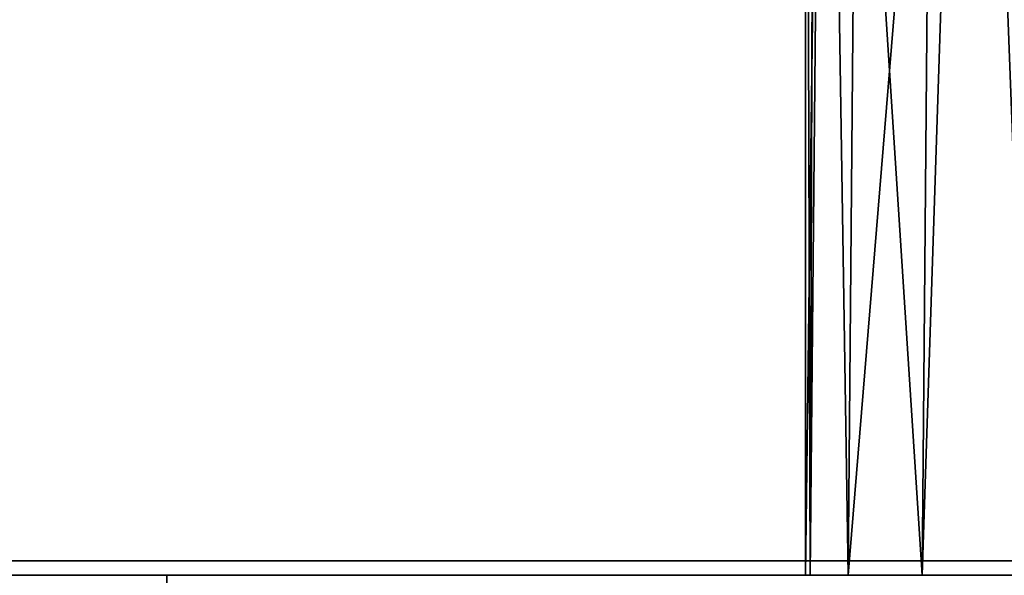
# Model space of a CAD drawing. Header units: millimetres. Extents: x -625 to 3725, y -115 to 86.
# Tile 601 of 656: x 2527 to 2544, y 13 to 23. Entities that reach past the tile are written whole.
import ezdxf

# ---------------------------------------------------------------- set-up
doc = ezdxf.new("R2010")
doc.units = ezdxf.units.MM
doc.layers.add('151', color=7, linetype='Continuous', true_color=0xffffff)

# ---------------------------------------------------------------- blocks, each defined once
blk = doc.blocks.new('UG_SURFACE_003')
at = {"layer": '151', "color": 252, "linetype": 'Continuous', "lineweight": 35}
for points in [[(3725, -14, 2237), (3725, 86, 2237), (2275, 86, 2237), (2275, -14, 2237)], [(2425, -14, 2087), (2425, 86, 2087), (3575, 86, 2087), (3575, -14, 2087)]]:
    blk.add_3dface(points, dxfattribs=at)
blk = doc.blocks.new('UG_SURFACE_109')
at = {"layer": '151', "color": 32, "linetype": 'Continuous', "lineweight": 35}
for points in [[(2541.082, 13, 1105.568), (2541.164, 39, 1105.559), (2541, 39, 1104)], [(2541, 13, 1104), (2541, 39, 1104), (2541.328, 39, 1100.881)], [(2541.328, 39, 1100.881), (2541.734, 13, 1099.365), (2541, 13, 1104)], [(2541, 39, 1104), (2541, 13, 1104), (2541.082, 13, 1105.568)], [(2541.328, 39, 1107.119), (2541.082, 13, 1105.568), (2543.01, 13, 1111.5)], [(2541.328, 39, 1107.119), (2541.164, 39, 1105.559), (2541.082, 13, 1105.568)], [(2543.01, 13, 1111.5), (2543.234, 39, 1111.4), (2541.328, 39, 1107.119)], [(2541.328, 39, 1100.881), (2541.959, 39, 1099.465), (2541.734, 13, 1099.365)], [(2541.734, 13, 1099.365), (2541.959, 39, 1099.465), (2543.865, 39, 1095.183)], [(2543.865, 39, 1095.183), (2544.853, 13, 1093.963), (2541.734, 13, 1099.365)], [(2543.865, 39, 1112.817), (2543.01, 13, 1111.5), (2547.183, 13, 1116.135)], [(2543.865, 39, 1112.817), (2543.234, 39, 1111.4), (2543.01, 13, 1111.5)], [(2547.183, 13, 1116.135), (2547.348, 39, 1115.953), (2543.865, 39, 1112.817)], [(2543.865, 39, 1095.183), (2545.017, 39, 1094.146), (2544.853, 13, 1093.963)], [(2556, 0, 1190), (2556, 13, 1190), (2530, 13, 1186.5), (2530, 0, 1186.5)], [(2530, 0, 1186.5), (2530, 13, 1186.5), (2530, 13, 951.5), (2530, 0, 951.5)], [(2530, 0, 951.5), (2530, 13, 951.5), (2556, 13, 948), (2556, 0, 948)], [(2530, 13, 951.5), (2549.899, 13, 1090.297), (2545.375, 13, 1018.901), (2544.5, 13, 1014.5)], [(2544.5, 13, 1014.5), (2544.5, 13, 993.5), (2530, 13, 951.5)], [(2530, 13, 951.5), (2530, 13, 1186.5), (2541.082, 13, 1105.568), (2541, 13, 1104)], [(2556, 13, 948), (2530, 13, 951.5), (2551.599, 13, 982.875), (2556, 13, 982)], [(2544.5, 13, 993.5), (2545.375, 13, 989.099), (2530, 13, 951.5)], [(2530, 13, 1186.5), (2543.01, 13, 1111.5), (2541.082, 13, 1105.568)], [(2545.375, 13, 989.099), (2547.868, 13, 985.368), (2530, 13, 951.5)], [(2541, 13, 1104), (2541.734, 13, 1099.365), (2530, 13, 951.5)], [(2547.868, 13, 985.368), (2551.599, 13, 982.875), (2530, 13, 951.5)], [(2541.734, 13, 1099.365), (2544.853, 13, 1093.963), (2530, 13, 951.5)], [(2530, 13, 1186.5), (2547.183, 13, 1116.135), (2543.01, 13, 1111.5)], [(2530, 13, 1186.5), (2552.881, 13, 1118.672), (2547.183, 13, 1116.135)], [(2559.119, 13, 1118.672), (2552.881, 13, 1118.672), (2530, 13, 1186.5), (2556, 13, 1190)], [(2544.853, 13, 1093.963), (2549.899, 13, 1090.297), (2530, 13, 951.5)]]:
    blk.add_3dface(points, dxfattribs=at)
blk = doc.blocks.new('UG_SURFACE_133')
at = {"layer": '151', "color": 31, "linetype": 'Continuous', "lineweight": 35}
for points in [[(3561.25, -17.75, 2071.25), (3561.25, 67.25, 2071.25), (2438.75, 67.25, 2071.25), (2438.75, -17.75, 2071.25)], [(3501.25, 62.25, 2011.25), (3501.25, 5, 2011.25), (2498.75, 5, 2011.25), (2498.75, 62.25, 2011.25)], [(3556.75, 13.25, 2066.75), (3556.75, -17.75, 2066.75), (2443.25, -17.75, 2066.75), (2443.25, 13.25, 2066.75)], [(3552.25, 13.25, 2062.25), (3556.75, 13.25, 2066.75), (2443.25, 13.25, 2066.75), (2447.75, 13.25, 2062.25)], [(3552.25, -27.75, 2062.25), (3552.25, 13.25, 2062.25), (2447.75, 13.25, 2062.25), (2447.75, -27.75, 2062.25)], [(3509, 13, 2019), (3509, 5, 2019), (2491, 5, 2019), (2491, 13, 2019)], [(3505, 13, 2015), (3509, 13, 2019), (2491, 13, 2019), (2495, 13, 2015)], [(3505, 5, 2015), (3505, 13, 2015), (2495, 13, 2015), (2495, 5, 2015)]]:
    blk.add_3dface(points, dxfattribs=at)
blk = doc.blocks.new('UG_SURFACE_134')
at = {"layer": '151', "color": 7, "linetype": 'Continuous', "lineweight": 35}
for points in [[(3501.25, 5, 2011.25), (3501.25, 62.25, 2011.25), (2498.75, 62.25, 2011.25), (2498.75, 5, 2011.25)], [(2499, 5, 2011), (2499, 62.25, 2011), (3501, 62.25, 2011), (3501, 5, 2011)]]:
    blk.add_3dface(points, dxfattribs=at)

msp = doc.modelspace()

# ---------------------------------------------------------------- linework, layer by layer
at = {"layer": '151', "color": 251, "linetype": 'Continuous', "lineweight": -3, "true_color": 0x636466}
for p, q in [((3556.75, 13.25, 2066.75), (2443.25, 13.25, 2066.75)), ((3552.25, 13.25, 2062.25), (2447.75, 13.25, 2062.25))]:
    msp.add_line(p, q, dxfattribs=at)

# ---------------------------------------------------------------- block references
for name in ['UG_SURFACE_003', 'UG_SURFACE_109', 'UG_SURFACE_134', 'UG_SURFACE_133']:
    msp.add_blockref(name, (0, 0), dxfattribs=at)

doc.saveas('drawing.dxf')
